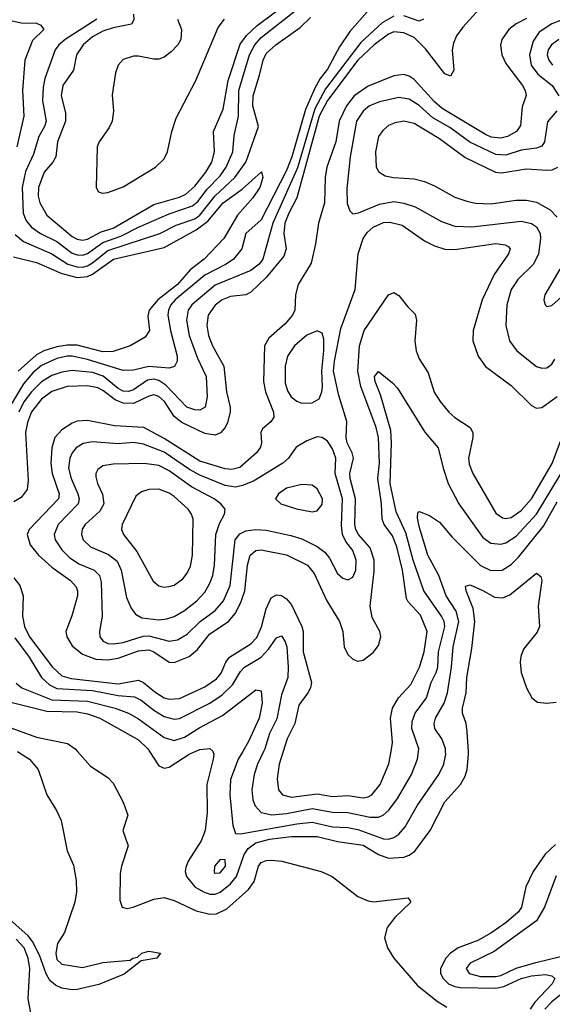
# Model space of a CAD drawing. Header units: inches. Extents: x 990535 to 1117859, y 769386 to 892122.
# Tile 751 of 1056: x 1075304 to 1077392, y 839009 to 842868. Entities that reach past the tile are written whole.
import ezdxf

# ---------------------------------------------------------------- set-up
doc = ezdxf.new("R2010")
doc.units = ezdxf.units.IN
doc.header["$MEASUREMENT"] = 0
doc.layers.add('B0873', color=7, linetype='Continuous')
doc.layers.add('B0874', color=7, linetype='Continuous')

msp = doc.modelspace()

# ---------------------------------------------------------------- linework, layer by layer
at = {"layer": 'B0873', "color": 5}
for points, elevation in [([(1075295, 840000), (1075343, 839970), (1075376, 839930), (1075410.4, 839830), (1075448.9, 839768.9), (1075466.4, 839730), (1075490.3, 839610.3), (1075515.1, 839555.1), (1075526.1, 839493.9), (1075526.5, 839450), (1075520.2, 839410), (1075479.5, 839290), (1075452.7, 839247.3), (1075445.2, 839210), (1075450, 839185), (1075470, 839166.8), (1075550, 839153), (1075630, 839173.1), (1075737.6, 839182.4), (1075747.3, 839190), (1075765.9, 839194.1), (1075782.9, 839210), (1075810, 839217.3), (1075856, 839210), (1075842, 839190), (1075780.3, 839179.8), (1075713.3, 839126.7), (1075613.8, 839086.2), (1075530, 839067.8), (1075510, 839066), (1075470, 839072), (1075444, 839084), (1075422.7, 839102.7), (1075408.6, 839128.6), (1075382.2, 839202.2), (1075354.9, 839254.9), (1075337.8, 839277.8), (1075252.8, 839352.8)], 2560), ([(1075530.6, 840000), (1075582.2, 839942.2), (1075650, 839898.2), (1075670, 839876.5), (1075710, 839802), (1075728, 839750), (1075709, 839690), (1075729.4, 839630), (1075703.2, 839550), (1075698.4, 839521.6), (1075696.8, 839416.8), (1075705.8, 839390), (1075724.9, 839384.9), (1075749.5, 839389.5), (1075830, 839421.4), (1075870, 839428), (1075910, 839415.9), (1075995.4, 839375.4), (1076050, 839361.8), (1076075.9, 839364.1), (1076116.6, 839383.5), (1076201.3, 839458.7), (1076223.6, 839490), (1076240.6, 839550), (1076250, 839564.4), (1076270, 839572.5), (1076290, 839573.7), (1076331.7, 839570), (1076485.5, 839530), (1076528.2, 839510), (1076630, 839432.2), (1076670, 839414.9), (1076690.4, 839410.4), (1076826.4, 839426.4), (1076837.3, 839410), (1076774.4, 839350), (1076743.8, 839310), (1076734, 839270), (1076746, 839230), (1076770.3, 839190), (1076863.3, 839083.3), (1076940.9, 839020.9), (1076977.9, 838997.9)], 2580), ([(1075813.3, 840000), (1075850, 839943.2), (1075870, 839934.4), (1075890, 839939.1), (1075968.4, 839990), (1075991.4, 840000)], 2620), ([(1076061.4, 840000), (1076065.2, 839990), (1076062.3, 839970), (1076037.5, 839870), (1076038.8, 839761.2), (1076030.6, 839690), (1076015.1, 839650), (1075964.3, 839570), (1075955, 839545), (1075953.1, 839530), (1075958.3, 839510), (1075990.6, 839470), (1076024.2, 839450), (1076050, 839441.4), (1076070, 839441.4), (1076090, 839449.1), (1076130, 839481), (1076153.6, 839510), (1076184, 839596), (1076199.8, 839620.2), (1076230, 839642.4), (1076283.2, 839656.8), (1076370, 839667), (1076470, 839667), (1076550, 839647.8), (1076650, 839632.7), (1076710, 839596.4), (1076750, 839581.9), (1076810, 839585.9), (1076830, 839593.6), (1076852.9, 839610), (1076912.6, 839690), (1076970, 839802.5), (1077031.2, 839870), (1077050, 839902.7), (1077058.4, 839930), (1077063.5, 839990), (1077062.8, 840000)], 2620), ([(1076178.2, 840000), (1076160.5, 839970), (1076131, 839890), (1076127.4, 839830), (1076138.9, 839710), (1076150, 839678.9), (1076170, 839677), (1076390, 839717), (1076450, 839722.9), (1076530, 839705.1), (1076590, 839702.7), (1076630, 839694.3), (1076730, 839658.3), (1076750, 839656.8), (1076770, 839662.4), (1076790, 839675.5), (1076814.9, 839705.1), (1076862.8, 839790), (1076946.6, 839910), (1076966.9, 839950), (1076974.1, 839990), (1076973.3, 840000)], 2640), ([(1076260, 840000), (1076236.2, 839950), (1076223.4, 839910), (1076213.5, 839850), (1076218.3, 839810), (1076226.6, 839786.6), (1076250, 839761.5), (1076292.1, 839752.1), (1076350, 839756.6), (1076450, 839776.6), (1076530, 839762.2), (1076590, 839761), (1076677.6, 839742.4), (1076710, 839743.1), (1076729.2, 839750.8), (1076750.6, 839769.4), (1076784.5, 839815.5), (1076839.1, 839910), (1076863.8, 839970), (1076866.8, 840000)], 2660), ([(1076336.7, 840000), (1076321.3, 839950), (1076312.9, 839892.9), (1076318.9, 839850), (1076333.6, 839830), (1076370, 839820.9), (1076470, 839834.6), (1076530, 839823), (1076590, 839828), (1076650, 839818.9), (1076670, 839821.9), (1076684.4, 839830), (1076717.3, 839870), (1076751.2, 839951.2), (1076759.5, 840000)], 2680), ([(1077404.5, 839635.5), (1077363, 839597), (1077316, 839530), (1077288.2, 839470), (1077271.1, 839390), (1077258, 839370), (1077210.7, 839330), (1077150, 839288.2), (1077100.2, 839259.8), (1077022, 839230), (1076992.6, 839210), (1076974.1, 839190), (1076953, 839150), (1076953.3, 839130), (1076963.8, 839110), (1076984.7, 839090), (1077010, 839078.5), (1077030, 839075.3), (1077170, 839072.3), (1077201.3, 839078.7), (1077270, 839109.8), (1077310, 839121), (1077365.5, 839125.5), (1077390, 839121), (1077401, 839110), (1077390.6, 839090), (1077322.8, 839017.2), (1077304.3, 838990)], 2620), ([(1077407.2, 839512.8), (1077361.3, 839390), (1077330, 839336.7), (1077164.3, 839215.7), (1077069.3, 839170), (1077054.2, 839150), (1077065.8, 839130), (1077110, 839118.7), (1077170, 839117.6), (1077190, 839122.5), (1077249.4, 839150.6), (1077326.4, 839173.6), (1077423.8, 839196.2)], 2640), ([(1075349.2, 838969.2), (1075336.8, 839030), (1075343.6, 839150), (1075337.1, 839190), (1075321.9, 839230), (1075290, 839264.8)], 2580), ([(1077510, 839115.5), (1077390, 839018.8), (1077362.3, 838990)], 2640)]:
    msp.add_lwpolyline(points, dxfattribs=dict(at, elevation=elevation))
at = {"layer": 'B0873', "color": 5, "elevation": 2640}
msp.add_lwpolyline([(1076090, 839576.8), (1076067.4, 839550), (1076066.3, 839526.3), (1076070, 839522.8), (1076090, 839524.5), (1076110.4, 839550), (1076110, 839575.1)], close=True, dxfattribs=at)
at = {"layer": 'B0874', "color": 5}
for points, elevation in [([(1077158.5, 842970), (1077040.7, 842839.3), (1077015.6, 842804.4), (1077003.8, 842776.2), (1076999, 842750), (1077005, 842670), (1076992.8, 842647.2), (1076970, 842655.8), (1076894.1, 842754.1), (1076850, 842797.7), (1076810, 842817.2), (1076770, 842819.9), (1076750, 842811.7), (1076693.3, 842770), (1076630, 842709.3), (1076510, 842550.8), (1076477.2, 842490), (1076390.3, 842170), (1076358.7, 842110), (1076343.6, 842070), (1076339.5, 842030), (1076348.1, 841970), (1076339.3, 841940.7), (1076270, 841857.7), (1076210, 841800.2), (1076190, 841789.9), (1076130, 841783.1), (1076097.8, 841770), (1076070, 841748.7), (1076043, 841710), (1076038.2, 841670), (1076044.5, 841630), (1076059.2, 841590), (1076104.8, 841510), (1076114.1, 841410), (1076128.4, 841350), (1076129.3, 841330), (1076118, 841290), (1076109.1, 841270), (1076091.4, 841248.6), (1076070, 841240.1), (1076030, 841245.8), (1075939.1, 841290), (1075910, 841312.3), (1075871.5, 841371.5), (1075850, 841391.6), (1075830, 841397.6), (1075810, 841392.9), (1075750, 841364.2), (1075710, 841364.6), (1075678.6, 841378.6), (1075630, 841415.4), (1075610, 841425.5), (1075570, 841433.5), (1075490, 841430.2), (1075430, 841410.6), (1075390, 841380.9), (1075350, 841331.4), (1075335.1, 841290), (1075327.6, 841250), (1075337.9, 841062), (1075333.4, 841026.6), (1075310, 840995.6), (1075281.1, 840978.9)], 2680), ([(1075749.7, 842890), (1075752, 842868), (1075742.9, 842850), (1075670, 842836.5), (1075630, 842823), (1075590, 842800.5), (1075553.5, 842770), (1075526.3, 842730), (1075515.1, 842670), (1075473.9, 842610), (1075466.6, 842570), (1075483.3, 842503.3), (1075484.1, 842470), (1075453, 842390), (1075445.4, 842330), (1075434.4, 842310), (1075400.3, 842270), (1075378.3, 842210), (1075376.8, 842176.8), (1075382.5, 842150), (1075410, 842102.1), (1075510, 842018.6), (1075530, 842007.4), (1075550, 842003.4), (1075570, 842008), (1075623.8, 842036.2), (1075670, 842050.6), (1075830, 842144.3), (1075930, 842172.8), (1075955.8, 842184.2), (1075990, 842215), (1076033.3, 842270), (1076057.3, 842310), (1076067.6, 842350), (1076063.8, 842430), (1076102, 842518), (1076120.9, 842630), (1076168.2, 842771.8), (1076193.6, 842806.4), (1076234.7, 842845.3), (1076373.6, 842950)], 2680), ([(1076676.1, 842910), (1076597.8, 842822.2), (1076558, 842762), (1076510, 842674), (1076482.1, 842637.9), (1076460.3, 842599.7), (1076424.4, 842515.6), (1076370.9, 842330.9), (1076350, 842277.2), (1076250, 842083.4), (1076190, 842030.6), (1076175.4, 841970), (1076142, 841930), (1076112.8, 841910), (1076030, 841866.5), (1075914.1, 841770), (1075896, 841750), (1075886.9, 841730), (1075885, 841710), (1075894.8, 841650), (1075921.8, 841550), (1075920.7, 841530), (1075911, 841509), (1075890, 841502), (1075810, 841509), (1075750, 841494.3), (1075710, 841493.3), (1075570, 841536.9), (1075510, 841549.7), (1075490, 841549.7), (1075450, 841540.5), (1075390, 841513.1), (1075356.1, 841483.9), (1075318.7, 841441.3), (1075252.4, 841330)], 2640), ([(1075606.7, 842870), (1075482.3, 842790), (1075457.9, 842770), (1075442.6, 842750), (1075402.6, 842637.4), (1075395.9, 842604.1), (1075393.5, 842550), (1075407.5, 842470), (1075401.8, 842450), (1075379.7, 842410), (1075358.9, 842341.1), (1075326.7, 842273.3), (1075313.4, 842210), (1075317.6, 842110), (1075330, 842079.4), (1075350, 842054.6), (1075385.1, 842030), (1075450, 841999.3), (1075510, 841953.6), (1075530, 841946.5), (1075550, 841945.4), (1075570, 841951.7), (1075630, 841994.7), (1075700.7, 842019.3), (1075770, 842055.1), (1075890, 842106.9), (1075981.7, 842138.3), (1076003.1, 842156.9), (1076038.1, 842201.9), (1076090, 842256.5), (1076113, 842290), (1076139.8, 842350), (1076145.3, 842414.7), (1076161.6, 842490), (1076162.4, 842590), (1076205, 842730), (1076225.2, 842770), (1076250, 842797.9), (1076390, 842907.9)], 2660), ([(1075270, 842864.7), (1075310, 842855.8), (1075370, 842853.8), (1075386.8, 842846.8), (1075398.9, 842830), (1075354, 842786), (1075324.7, 842710), (1075315.3, 842590), (1075320.6, 842490), (1075293, 842370)], 2640), ([(1075286.7, 842026.7), (1075318.9, 841998.9), (1075430, 841950), (1075493.5, 841910), (1075530, 841899.1), (1075550, 841898.2), (1075570, 841903.1), (1075590, 841915), (1075650, 841963.4), (1075852.9, 842030), (1075917.8, 842062.2), (1075990, 842087), (1076010, 842101.4), (1076070, 842178.1), (1076147, 842250), (1076190.2, 842309.8), (1076198.8, 842330), (1076239.6, 842450), (1076217.9, 842530), (1076219.1, 842570), (1076244.5, 842650), (1076257.8, 842710), (1076270, 842735.5), (1076307.4, 842770), (1076403.2, 842836.8), (1076443.8, 842876.2)], 2640), ([(1076770, 842881.7), (1076724.7, 842855.3), (1076641.1, 842778.9), (1076502.9, 842597.1), (1076460.9, 842519.1), (1076392.3, 842287.7), (1076296.2, 842070), (1076257.4, 841930), (1076242.4, 841910), (1076210, 841885.5), (1076070, 841827.8), (1075978.2, 841750), (1075964.3, 841730), (1075957.6, 841690), (1075968.7, 841630), (1076001.6, 841541.6), (1076034.6, 841470), (1076038.4, 841390), (1076031, 841349), (1076010, 841337.2), (1075990, 841338.5), (1075959.8, 841350), (1075876.3, 841436.3), (1075850, 841453.8), (1075830, 841459.8), (1075804.8, 841455.2), (1075750, 841417.8), (1075730, 841411), (1075710, 841412.8), (1075690, 841422.1), (1075631.1, 841471.1), (1075590, 841485.6), (1075510, 841493.3), (1075470, 841486.9), (1075430, 841474), (1075390, 841449), (1075350, 841409.6), (1075319.8, 841370), (1075301.3, 841330)], 2660), ([(1077290, 842873.2), (1077250, 842852.4), (1077220.5, 842830), (1077194, 842790), (1077188.6, 842768.6), (1077193.7, 842730), (1077210, 842696.5), (1077274.4, 842610), (1077285.5, 842590), (1077288.7, 842571.3), (1077273.6, 842526.4), (1077267.2, 842452.8), (1077251, 842430), (1077216.5, 842410), (1077190, 842403.5), (1077152.1, 842407.9), (1077130, 842417.8), (1076959.8, 842519.8), (1076930, 842545.9), (1076850, 842633.2), (1076830, 842647), (1076810, 842653.2), (1076770, 842648.6), (1076670, 842607.2), (1076615.4, 842570), (1076584.7, 842530), (1076556.1, 842470), (1076542.6, 842390), (1076508, 842290), (1076501.7, 842250), (1076499.1, 842150), (1076474.7, 842070), (1076463.6, 841990), (1076446.8, 841913.2), (1076394.9, 841830), (1076385.4, 841790), (1076382.1, 841730), (1076373.3, 841710), (1076344.4, 841675.6), (1076280.6, 841619.4), (1076263.6, 841590), (1076259.7, 841450), (1076267.6, 841410), (1076298.5, 841330), (1076300.1, 841310), (1076287.8, 841292.2), (1076255.4, 841264.6), (1076249.1, 841250), (1076251.2, 841210), (1076247.7, 841192.3), (1076232.8, 841170), (1076166.7, 841113.3), (1076135.2, 841104.8), (1076110, 841107.4), (1076010, 841137.4), (1075870, 841226.8), (1075790.4, 841270.4), (1075676.3, 841276.3), (1075570, 841297.8), (1075530, 841294.9), (1075510, 841287), (1075470, 841260.7), (1075442.1, 841230), (1075430.1, 841189.9), (1075426.1, 841130), (1075431.8, 841090), (1075458.8, 841010), (1075455.8, 840990), (1075341, 840870), (1075333.8, 840850), (1075345.7, 840810), (1075378.5, 840770), (1075430, 840723), (1075502.9, 840670), (1075525.1, 840645.1), (1075531.2, 840630), (1075530.1, 840610), (1075508.3, 840531.7), (1075485, 840470), (1075488.6, 840450), (1075510, 840414), (1075550, 840381.3), (1075602.2, 840362.2), (1075650, 840359.7), (1075690, 840365.9), (1075770, 840394.6), (1075810, 840398), (1075830.4, 840390.4), (1075889.4, 840350), (1075910, 840348.5), (1075968, 840372), (1076000.6, 840399.4), (1076050, 840461.1), (1076122, 840510), (1076150, 840541.5), (1076172.6, 840587.4), (1076186.1, 840630), (1076197.3, 840730), (1076207.8, 840770), (1076230, 840788), (1076250, 840790.5), (1076350, 840771.3), (1076431.8, 840730), (1076457.9, 840697.9), (1076508.5, 840590), (1076557.9, 840510), (1076570.1, 840470), (1076575.8, 840410), (1076590, 840380.2), (1076610, 840362), (1076630, 840354), (1076650, 840358), (1076690, 840388.3), (1076710, 840414.9), (1076719.9, 840450), (1076715.4, 840470), (1076685.7, 840525.7), (1076677.6, 840570), (1076693, 840707), (1076692.8, 840750), (1076677.9, 840797.9), (1076632.1, 840850), (1076621.4, 840870), (1076617.9, 840890), (1076619.8, 840990), (1076599.1, 841070), (1076598.2, 841090), (1076612.3, 841150), (1076607.6, 841170), (1076587.4, 841210), (1076583.7, 841230), (1076586.1, 841293.9), (1076555.2, 841395.2), (1076534.2, 841490), (1076537.5, 841530), (1076562.3, 841657.7), (1076619.2, 841810), (1076631.3, 841950), (1076650, 842010), (1076666.1, 842033.9), (1076690, 842055.4), (1076730, 842073), (1076754.8, 842074.8), (1076803.3, 842063.3), (1076890, 842000.9), (1076930, 841981.6), (1076970, 841969.1), (1077010, 841967.8), (1077170, 841991), (1077206.2, 841986.2), (1077219.1, 841979.1), (1077226.9, 841970), (1077220.1, 841950), (1077163.7, 841870), (1077116.1, 841770), (1077081.7, 841650), (1077079.5, 841610), (1077100.8, 841550), (1077130, 841509.3), (1077230, 841434.4), (1077310, 841355.9), (1077330, 841345.8), (1077350, 841348.7), (1077410, 841391.7)], 2720), ([(1075922.5, 842870), (1075938.8, 842830), (1075935.4, 842790), (1075924.1, 842770), (1075897.8, 842742.2), (1075870, 842721.5), (1075850, 842713.9), (1075830, 842713.1), (1075770, 842725.4), (1075750, 842725.2), (1075710, 842711.5), (1075690.5, 842689.5), (1075680.2, 842659.8), (1075666.6, 842573.4), (1075671.7, 842510), (1075666.8, 842470), (1075655.1, 842444.9), (1075616.1, 842390), (1075608.4, 842370), (1075603.8, 842210), (1075613.2, 842193.2), (1075627.9, 842187.9), (1075650.2, 842190.2), (1075710, 842212.8), (1075836.8, 842290), (1075870, 842322.6), (1075883.6, 842350), (1075899.9, 842430), (1075917.5, 842482.5), (1075994.5, 842630), (1076082.3, 842837.7), (1076106.7, 842870)], 2720), ([(1076886.7, 842870), (1076870, 842862.9), (1076810, 842883)], 2660), ([(1077430, 842867.6), (1077390, 842851.9), (1077340.2, 842819.8), (1077316.3, 842783.7), (1077302.2, 842730), (1077308.2, 842690), (1077334.8, 842654.8), (1077390.5, 842610), (1077416.6, 842570)], 2740), ([(1077417.1, 842790), (1077389, 842770), (1077375.5, 842750), (1077371.6, 842730), (1077377.9, 842710), (1077392.3, 842690)], 2760), ([(1077409.2, 842510.8), (1077372.8, 842467.2), (1077361, 842390), (1077350, 842372.8), (1077330, 842365.1), (1077270, 842356.6), (1077210, 842336.8), (1077170, 842339.6), (1077068.3, 842388.3), (1076990, 842445.3), (1076923.2, 842483.2), (1076870, 842532.2), (1076830, 842556.5), (1076790, 842562.8), (1076713.8, 842546.2), (1076675.2, 842530), (1076650.2, 842510), (1076624.3, 842470), (1076599.9, 842330), (1076586.1, 842206), (1076587.9, 842147.9), (1076598.4, 842118.4), (1076610, 842107.6), (1076631.5, 842111.5), (1076714.5, 842145.5), (1076770, 842155.5), (1076810, 842149.2), (1076854.4, 842134.4), (1076957.1, 842077.1), (1077010, 842058.6), (1077076.5, 842056.5), (1077270, 842077.9), (1077309.7, 842069.7), (1077330, 842055.8), (1077343.7, 842030), (1077345.3, 842010), (1077336.9, 841950), (1077317.2, 841910), (1077255.8, 841850), (1077230.6, 841810), (1077213.4, 841750), (1077208.8, 841670), (1077224.3, 841610), (1077252.2, 841570), (1077330, 841509.3), (1077350, 841502), (1077370, 841503.5), (1077390, 841518), (1077402, 841538)], 2740), ([(1077411.6, 842288.4), (1077390, 842278.3), (1077370, 842276.6), (1077290, 842281.8), (1077193, 842267), (1077169.6, 842269.6), (1077048.5, 842328.5), (1076950, 842400.6), (1076850, 842461.1), (1076810, 842470.9), (1076775.6, 842464.4), (1076750, 842453), (1076726.7, 842433.3), (1076710.8, 842410), (1076698.7, 842350), (1076701.4, 842290), (1076711.5, 842271.5), (1076736.7, 842256.7), (1076769.6, 842249.6), (1076850, 842244.2), (1076890, 842233.9), (1076930, 842217), (1077010, 842172.2), (1077056.8, 842156.8), (1077090, 842149.6), (1077150, 842146.5), (1077250, 842160.3), (1077290, 842161), (1077330, 842152.6), (1077382.8, 842122.8), (1077410, 842093.9)], 2760), ([(1075279.3, 841939.3), (1075370, 841916), (1075470, 841873), (1075530, 841858.2), (1075570, 841862), (1075590, 841870.7), (1075671.3, 841930), (1075870, 841974.8), (1075995.8, 842044.2), (1076042, 842078), (1076101.8, 842150), (1076176.2, 842203.8), (1076251.6, 842271.6), (1076256.6, 842250), (1076245.5, 842210), (1076217.5, 842170), (1076157.8, 842102.2), (1076103.9, 842010), (1076027, 841930), (1075972.6, 841887.4), (1075922.4, 841830), (1075845.4, 841770), (1075811.6, 841730), (1075806.5, 841706.5), (1075813.3, 841650), (1075796, 841624), (1075737.6, 841590), (1075670, 841567.6), (1075630, 841566.9), (1075530, 841592.5), (1075490, 841593.1), (1075450, 841586.3), (1075399.3, 841570), (1075370, 841554.1), (1075298.1, 841490)], 2620), ([(1077421.5, 841890), (1077362, 841790), (1077358, 841770), (1077363.8, 841750), (1077370, 841744.4), (1077390, 841747.6), (1077475.6, 841824.4)], 2760), ([(1076759.5, 840000), (1076765.3, 840034.7), (1076758, 840130), (1076765.2, 840170), (1076788.8, 840210), (1076837.1, 840262.9), (1076871.4, 840330), (1076889.9, 840390), (1076900.8, 840470), (1076874.5, 840534.5), (1076826.9, 840586.9), (1076820.2, 840600.2), (1076804.7, 840710), (1076782, 840802), (1076765.1, 840845.1), (1076732, 840890), (1076724.4, 840910), (1076722.4, 840970), (1076708.3, 841070), (1076714.5, 841130), (1076710.4, 841230.4), (1076701.8, 841270), (1076641.7, 841430), (1076629.9, 841490), (1076635.3, 841590), (1076654.1, 841650), (1076750, 841789.1), (1076770, 841798.9), (1076790, 841787), (1076823.4, 841743.4), (1076853.7, 841713.7), (1076859.3, 841690), (1076852.2, 841610), (1076858.5, 841570), (1076870, 841539.1), (1076904.4, 841484.4), (1076928.9, 841408.9), (1076951.7, 841371.7), (1076986.2, 841330), (1077010, 841308.7), (1077070.1, 841270.1), (1077080.5, 841250), (1077080.7, 841230), (1077062.7, 841150), (1077065.9, 841125.9), (1077079.5, 841090), (1077170, 840934), (1077195.7, 840915.7), (1077210, 840912.6), (1077230, 840917.3), (1077270, 840944.4), (1077310, 840990.1), (1077391.3, 841128.7), (1077423.7, 841216.3)], 2680), ([(1076866.8, 840000), (1076867.8, 840010), (1076841.6, 840090), (1076841.9, 840118.1), (1076853.8, 840150), (1076898.8, 840210), (1076917.1, 840270), (1076936.5, 840310), (1076942.6, 840330), (1076945.6, 840390), (1076970.2, 840490), (1076967.6, 840510), (1076957.3, 840530), (1076888, 840630), (1076846.4, 840750), (1076817.3, 840857.3), (1076779.3, 840939.4), (1076755.9, 841050), (1076761.3, 841210), (1076758.6, 841258.6), (1076718.1, 841398.1), (1076696.8, 841450), (1076694.5, 841470), (1076710, 841488.9), (1076765.4, 841445.4), (1076784.4, 841424.4), (1076891.4, 841251.4), (1076943.8, 841190), (1076963.3, 841110), (1076983.8, 841050), (1077025.4, 840970), (1077118.9, 840838.9), (1077150, 840817.1), (1077190, 840812), (1077210, 840818.1), (1077250, 840843.7), (1077329.8, 840930.2), (1077427.6, 841092.4)], 2660), ([(1076973.3, 840000), (1076972.3, 840012.3), (1076958.5, 840050), (1076931.7, 840090), (1076928.4, 840110), (1076934.4, 840130), (1076968, 840190), (1076981, 840230), (1076996.8, 840330), (1077002.6, 840410), (1077025.8, 840510), (1077015.4, 840550), (1076975.6, 840610), (1076947.2, 840690), (1076903.8, 840770), (1076870, 840881.6), (1076863.6, 840916.4), (1076864.9, 840935.1), (1076870, 840940.5), (1076910, 840925.3), (1076950, 840898.3), (1076999.6, 840839.6), (1077110, 840728.5), (1077150, 840708.8), (1077194.5, 840710), (1077230, 840732.6), (1077258.5, 840761.5), (1077357.3, 840882.7), (1077410, 840978.9)], 2640), ([(1077062.8, 840000), (1077057.6, 840077.6), (1077053.5, 840110), (1077039.9, 840150), (1077039.9, 840170), (1077054.5, 840230), (1077056.7, 840290), (1077076.3, 840403.7), (1077087.4, 840510), (1077081, 840561), (1077053.8, 840630), (1077051.7, 840648.3), (1077070, 840652.6), (1077122.3, 840630), (1077165.2, 840605.2), (1077197.5, 840602.6), (1077225.4, 840614.6), (1077330, 840699.5), (1077346.4, 840686.4), (1077350.1, 840670.1), (1077336.6, 840570), (1077341.5, 840490), (1077332.8, 840467.2), (1077278.9, 840401.1), (1077267.7, 840372.3), (1077265.1, 840350), (1077269, 840309), (1077289.8, 840249.8), (1077310.7, 840210.7), (1077333.8, 840193.8), (1077370, 840189.3), (1077406.6, 840193.4)], 2620), ([(1075281.1, 840681.1), (1075305.2, 840650), (1075317.6, 840610), (1075315.6, 840530), (1075323.5, 840490), (1075342.6, 840450), (1075432.2, 840330), (1075470, 840296.2), (1075506.2, 840286.2), (1075690, 840265.4), (1075770, 840278.9), (1075790, 840270.8), (1075833.4, 840233.4), (1075870, 840210.4), (1075890, 840204.5), (1075930, 840208.2), (1076030, 840253.5), (1076075.4, 840284.6), (1076093.3, 840306.7), (1076111.8, 840350), (1076126.8, 840370), (1076210, 840422.1), (1076233.2, 840446.8), (1076251.4, 840488.6), (1076270, 840558.8), (1076290, 840602.2), (1076310, 840614.3), (1076330, 840611.2), (1076350, 840598.7), (1076370, 840575.4), (1076409.7, 840490), (1076415, 840470), (1076415.6, 840390), (1076447.5, 840270), (1076443.9, 840250), (1076433.3, 840230), (1076397.8, 840182.2), (1076382.1, 840110), (1076352.2, 840050), (1076336.7, 840000)], 2680), ([(1075285.1, 840445.1), (1075341.9, 840370), (1075389.6, 840289.6), (1075421.4, 840261.4), (1075450, 840246.8), (1075590, 840238.4), (1075690, 840219.8), (1075753.7, 840213.7), (1075780.6, 840200.6), (1075830, 840161.6), (1075870, 840137.4), (1075910, 840126.5), (1075930, 840129.3), (1076050, 840189.3), (1076097.9, 840222.1), (1076138.5, 840261.5), (1076170, 840313.3), (1076185.3, 840330), (1076250.2, 840369.8), (1076278.9, 840401.1), (1076310, 840445.8), (1076330, 840452.9), (1076345.2, 840430), (1076350.8, 840410.8), (1076356.8, 840330), (1076355.2, 840290), (1076330, 840221.5), (1076311.9, 840128.1), (1076283.5, 840070), (1076264.8, 840010), (1076260, 840000)], 2660), ([(1075290, 840267.3), (1075312.4, 840250), (1075430, 840203.1), (1075570, 840196.9), (1075678.9, 840170), (1075730, 840150.1), (1075770, 840128.1), (1075870, 840054.2), (1075910, 840042.7), (1075950, 840056.5), (1076010, 840094.3), (1076098.7, 840141.3), (1076230, 840242), (1076250, 840237.1), (1076254.4, 840190), (1076242.1, 840130), (1076201.1, 840038.9), (1076178.2, 840000)], 2640), ([(1075270, 840193.4), (1075410, 840157.4), (1075530, 840155.5), (1075570, 840147.5), (1075618.3, 840130), (1075770, 840045.1), (1075806.8, 840010), (1075813.3, 840000)], 2620), ([(1075230, 840107.5), (1075370, 840055.9), (1075491.8, 840031.8), (1075521.7, 840010), (1075530.6, 840000)], 2580), ([(1075991.4, 840000), (1076010, 840008.1), (1076050, 840011.9), (1076061, 840001), (1076061.4, 840000)], 2620)]:
    msp.add_lwpolyline(points, dxfattribs=dict(at, elevation=elevation))
for points, elevation in [([(1076470, 841648.7), (1076430, 841631.2), (1076380.8, 841590), (1076353.9, 841550), (1076344.3, 841510), (1076344.8, 841444.8), (1076353.8, 841413.8), (1076368.3, 841390), (1076390, 841373.1), (1076410, 841365.5), (1076450, 841365.9), (1076477.5, 841382.5), (1076488.8, 841410), (1076490.6, 841429.4), (1076487.7, 841492.3), (1076496.1, 841570), (1076495.6, 841615.6), (1076490, 841639.6)], 2740), ([(1076470, 841233.2), (1076430, 841218.1), (1076387.8, 841192.2), (1076358.2, 841150), (1076335.9, 841130), (1076220.2, 841059.8), (1076177.7, 841042.3), (1076150, 841036), (1076110, 841042.9), (1076010, 841083.6), (1075970, 841105.3), (1075870, 841172.7), (1075790, 841204.7), (1075750, 841211), (1075690, 841206), (1075590, 841214), (1075553.4, 841206.6), (1075525.9, 841190), (1075509.4, 841170.6), (1075500.6, 841150), (1075495.6, 841110), (1075505.4, 841070), (1075532.5, 841010), (1075537.2, 840990), (1075533.3, 840970), (1075454.5, 840890), (1075439.6, 840850), (1075443.1, 840830), (1075469, 840790), (1075499.7, 840759.7), (1075535.5, 840735.5), (1075596, 840710), (1075617.5, 840690), (1075623.8, 840663.8), (1075627.8, 840530), (1075617.1, 840470), (1075618.5, 840450), (1075631.8, 840431.8), (1075650, 840423.8), (1075670, 840421.7), (1075710, 840427.7), (1075788.4, 840451.6), (1075810, 840453.9), (1075890, 840432.1), (1075922.5, 840437.5), (1075959.9, 840460.1), (1076011.1, 840508.9), (1076070, 840553), (1076102.5, 840590), (1076128.8, 840650), (1076148.3, 840830), (1076166.8, 840853.2), (1076190, 840864.4), (1076230, 840870.5), (1076270, 840868), (1076367, 840847), (1076410, 840833.2), (1076470, 840803.6), (1076500.6, 840780.6), (1076518.3, 840758.3), (1076550, 840698), (1076570, 840679.3), (1076590, 840673.2), (1076610, 840683.6), (1076621.1, 840710), (1076623.4, 840750), (1076610, 840787.6), (1076582.8, 840822.8), (1076569.9, 840850), (1076565.5, 840885.5), (1076569.4, 840990), (1076540.3, 841090), (1076543.6, 841150), (1076530, 841186.6), (1076510, 841216.2), (1076490, 841230.8)], 2740), ([(1075791.5, 841128.5), (1075670, 841125.9), (1075630, 841119.2), (1075610, 841105.1), (1075603, 841090), (1075603, 841077), (1075609.5, 841050), (1075628.9, 841008.9), (1075634.4, 840970), (1075617.8, 840942.2), (1075561, 840890), (1075549, 840871), (1075546.2, 840850), (1075552.8, 840830), (1075581.9, 840801.9), (1075652.5, 840772.5), (1075685.7, 840745.7), (1075701.4, 840710), (1075723.3, 840603.3), (1075741.1, 840561.1), (1075757.6, 840537.6), (1075783.4, 840523.4), (1075850, 840516), (1075880.5, 840519.5), (1075910, 840529.1), (1075950, 840552.3), (1075998.3, 840590), (1076030, 840624.4), (1076050, 840659.7), (1076061.6, 840690), (1076067.9, 840730), (1076073.2, 840850), (1076087, 840893), (1076106.8, 840930), (1076108.9, 840950), (1076092.5, 840970), (1076066.2, 840990), (1075977.6, 841037.6), (1075890, 841099.9), (1075850, 841120.5)], 2760), ([(1076410, 841046.4), (1076350, 841032.3), (1076318.5, 841010), (1076307.2, 840990), (1076328.2, 840970), (1076388.7, 840951.3), (1076450, 840939.7), (1076470, 840942.8), (1076490, 840968.2), (1076490.5, 840990), (1076470.6, 841030), (1076450, 841044.4)], 2760), ([(1075850, 841027.5), (1075810, 841027.3), (1075781.7, 841018.3), (1075759.5, 841000.5), (1075705.4, 840890), (1075703.2, 840870), (1075711, 840850), (1075763.7, 840783.7), (1075827, 840667), (1075850, 840649.3), (1075870, 840644.2), (1075890, 840646), (1075910, 840652.3), (1075943.1, 840676.9), (1075960.5, 840699.5), (1075973.4, 840726.5), (1075981.4, 840770), (1075983.4, 840910), (1075977.6, 840930), (1075965, 840950), (1075910, 840999.3), (1075890, 841012.1)], 2780)]:
    msp.add_lwpolyline(points, close=True, dxfattribs=dict(at, elevation=elevation))

doc.saveas('drawing.dxf')
